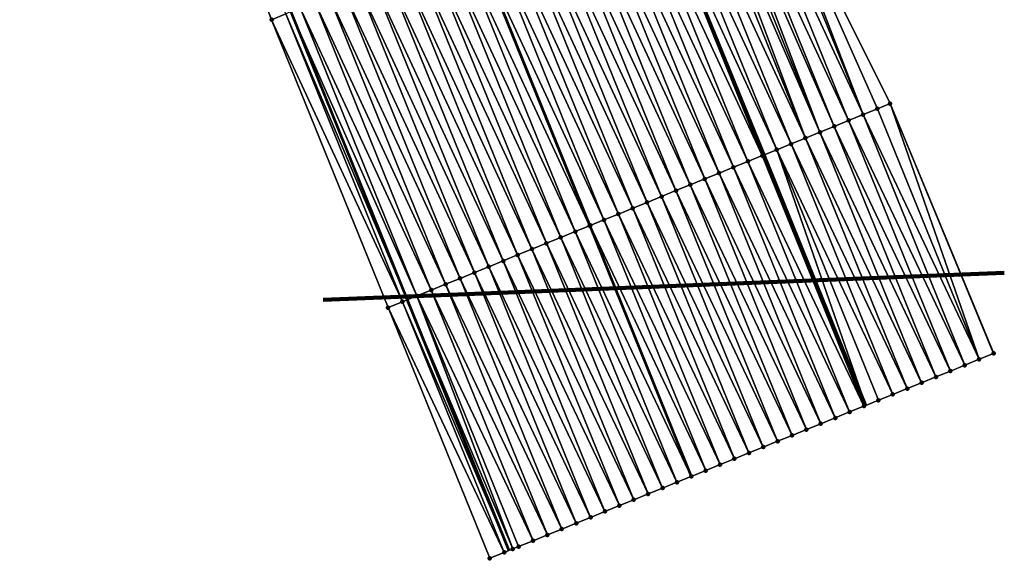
# Model space of a CAD drawing. Header units: feet. Extents: x 2017424 to 2024169, y 808042 to 818730.
# Tile 286 of 329: x 2023484 to 2023547, y 813101 to 813136. Entities that reach past the tile are written whole.
import ezdxf

# ---------------------------------------------------------------- set-up
doc = ezdxf.new("R2010")
doc.units = ezdxf.units.FT
doc.header["$MEASUREMENT"] = 0
for name, color, linetype, lineweight in [('EP_Travel Lane', 172, 'Continuous', 53), ('NB-Road Shots', 141, 'Continuous', 100), ('NB-Road X-Section', 40, 'Continuous', 13), ('Notes', 3, 'Continuous', 100), ('STRIPING', 60, 'Continuous', 53)]:
    doc.layers.add(name, color=color, linetype=linetype, lineweight=lineweight)
doc.layers.add('I-77-MM15-17_NB-Surface-BORDER', color=7, linetype='Continuous')
doc.layers.add('I-77-MM15-17_NB-Surface-TIN', color=7, linetype='Continuous')

msp = doc.modelspace()

# ---------------------------------------------------------------- linework, layer by layer
at = {"layer": 'EP_Travel Lane'}
for points in [[(2023371.449695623, 813472.892696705, 326.5938106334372), (2023380.795184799, 813455.2186298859, 327.1322374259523), (2023390.02364402, 813437.2493236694, 327.7013616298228), (2023399.01652294, 813419.3938933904, 328.2628721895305), (2023408.070872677, 813401.3761900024, 328.8787481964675), (2023416.724848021, 813383.3546452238, 329.4557956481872), (2023425.378866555, 813365.3330105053, 330.0292703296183), (2023434.013600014, 813347.2615687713, 330.5942036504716), (2023442.604009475, 813329.208721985, 331.1415502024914), (2023451.244811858, 813311.0108459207, 331.6882756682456), (2023459.569727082, 813292.8331343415, 332.2104554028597), (2023467.895474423, 813274.6536058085, 332.6426963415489), (2023476.173951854, 813256.3434352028, 333.0959689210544), (2023484.331741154, 813238.0878300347, 333.524981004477), (2023492.490207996, 813219.8307086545, 333.8725731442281), (2023500.523173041, 813201.4333243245, 334.2589934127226), (2023508.520427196, 813183.1079765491, 334.7354333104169), (2023516.398043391, 813164.4391800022, 335.2132492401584), (2023523.936204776, 813145.9174991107, 335.5720610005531), (2023531.473768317, 813127.3972871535, 336.0061725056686), (2023538.035511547, 813111.2747198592, 336.4128975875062)], [(2023349.812466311, 813461.4026989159, 325.0343733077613), (2023359.122251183, 813443.7109964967, 325.6116527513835), (2023368.103608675, 813426.1983722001, 326.1246406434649), (2023377.053830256, 813408.3229158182, 326.7262671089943), (2023385.875022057, 813390.6683212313, 327.3341789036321), (2023394.530190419, 813372.6468372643, 327.8946966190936), (2023403.185622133, 813354.6248049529, 328.4334368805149), (2023411.782368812, 813336.6339787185, 328.9825244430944), (2023420.372991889, 813318.5806830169, 329.511720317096), (2023428.858886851, 813300.7223830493, 330.0091307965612), (2023437.182147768, 813282.5422272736, 330.4622820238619), (2023445.505345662, 813264.3622091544, 330.9222415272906), (2023453.668458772, 813246.2685382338, 331.3327702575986), (2023461.811636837, 813228.006736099, 331.7760458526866), (2023469.954345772, 813209.7444997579, 332.2092411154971), (2023477.905692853, 813191.5243459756, 332.6469170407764), (2023485.902966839, 813173.1989527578, 333.1211007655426), (2023493.506200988, 813155.1350730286, 333.5747173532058), (2023501.008854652, 813136.601273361, 334.0327772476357), (2023508.511752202, 813118.0668712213, 334.4599838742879), (2023515.046099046, 813101.9250791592, 334.8106257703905)]]:
    msp.add_polyline3d(points, dxfattribs=at)
at = {"layer": 'I-77-MM15-17_NB-Surface-BORDER', "color": 3, "linetype": 'Continuous', "lineweight": -3}
msp.add_polyline3d([(2023530.662109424, 813148.6505497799, 336.0266226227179), (2023539.589769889, 813130.6946185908, 336.5291148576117), (2023546.263792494, 813114.6210795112, 336.9851750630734), (2023546.247329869, 813114.6143842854, 336.9840282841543), (2023545.321024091, 813114.2376090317, 336.9171430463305), (2023544.394698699, 813113.8608821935, 336.8527365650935), (2023543.468377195, 813113.4841457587, 336.7878387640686), (2023542.542053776, 813113.1074140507, 336.7231829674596), (2023541.615737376, 813112.7306650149, 336.6576400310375), (2023540.689396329, 813112.3539768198, 336.5952119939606), (2023539.763064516, 813111.9772658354, 336.5316171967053), (2023538.836762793, 813111.6004805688, 336.4642193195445), (2023538.035511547, 813111.2747198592, 336.4128975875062), (2023537.910397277, 813111.2238527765, 336.404883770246), (2023536.984113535, 813110.8470231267, 336.3352135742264), (2023536.057794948, 813110.4702794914, 336.2699471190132), (2023535.131476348, 813110.0935358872, 336.2046822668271), (2023534.205154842, 813109.7167994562, 336.1397846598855), (2023533.278819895, 813109.3400962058, 336.0765858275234), (2023532.352477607, 813108.963411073, 336.01431458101), (2023531.426146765, 813108.5866976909, 335.9505970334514), (2023530.499821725, 813108.2099699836, 335.8861460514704), (2023529.573518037, 813107.8331895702, 335.8189966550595), (2023528.647191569, 813107.4564653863, 335.7547260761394), (2023527.720852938, 813107.07977123, 335.691992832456), (2023526.794514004, 813106.7030778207, 335.6292978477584), (2023526.786756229, 813106.6999225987, 335.628748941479), (2023525.868197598, 813106.3263288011, 335.5637557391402), (2023524.94187872, 813105.9495858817, 335.4985259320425), (2023524.015564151, 813105.5728323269, 335.4327516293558), (2023523.089265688, 813105.1960390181, 335.3649420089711), (2023522.162940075, 813104.8193127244, 335.3005634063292), (2023521.236616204, 813104.4425821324, 335.2359647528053), (2023520.310279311, 813104.0658836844, 335.1730117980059), (2023519.383952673, 813103.689159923, 335.1087628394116), (2023518.457646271, 813103.3123862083, 335.0419563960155), (2023517.531332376, 813102.9356309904, 334.9760969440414), (2023516.604983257, 813102.5589627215, 334.9146890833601), (2023515.678650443, 813102.1822542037, 334.8512205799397), (2023515.306007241, 813102.0308455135, 334.8315297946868), (2023515.046099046, 813101.9250791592, 334.8106257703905), (2023514.752323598, 813101.8055309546, 334.7869978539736), (2023513.826027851, 813101.4287309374, 334.7188447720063), (2023507.275603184, 813117.5644468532, 334.3712021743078), (2023499.77262579, 813136.0989463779, 333.9497042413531), (2023492.846535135, 813154.8665868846, 333.5110788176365)], dxfattribs=at)
at = {"layer": 'I-77-MM15-17_NB-Surface-TIN', "color": 128, "linetype": 'Continuous', "lineweight": -3}
for points in [[(2023492.846535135, 813154.8665868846, 333.5110788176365), (2023499.77262579, 813136.0989463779, 333.9497042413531), (2023500.699084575, 813136.4753447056, 334.0094413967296)], [(2023537.848154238, 813129.9870463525, 336.4170409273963), (2023530.662109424, 813148.6505497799, 336.0266226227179), (2023530.345087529, 813148.5217665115, 336.0068522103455)], [(2023537.848154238, 813129.9870463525, 336.4170409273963), (2023538.774621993, 813130.3634225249, 336.4756429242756), (2023530.662109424, 813148.6505497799, 336.0266226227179)], [(2023538.774621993, 813130.3634225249, 336.4756429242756), (2023539.589769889, 813130.6946185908, 336.5291148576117), (2023530.662109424, 813148.6505497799, 336.0266226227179)], [(2023536.921677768, 813129.6106917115, 336.3595419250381), (2023529.418579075, 813148.1454908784, 335.9534003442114), (2023528.492093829, 813147.7691579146, 335.8970115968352)], [(2023537.848154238, 813129.9870463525, 336.4170409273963), (2023530.345087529, 813148.5217665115, 336.0068522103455), (2023529.418579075, 813148.1454908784, 335.9534003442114)], [(2023536.921677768, 813129.6106917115, 336.3595419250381), (2023537.848154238, 813129.9870463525, 336.4170409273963), (2023529.418579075, 813148.1454908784, 335.9534003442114)], [(2023535.068765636, 813128.8578816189, 336.2393796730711), (2023527.565656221, 813147.3927072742, 335.8345946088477), (2023527.102288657, 813147.2043165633, 335.7987570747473)], [(2023535.068765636, 813128.8578816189, 336.2393796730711), (2023527.988889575, 813147.5647064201, 335.8640598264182), (2023527.565656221, 813147.3927072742, 335.8345946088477)], [(2023535.995224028, 813129.2342809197, 336.2991664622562), (2023528.492093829, 813147.7691579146, 335.8970115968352), (2023527.988889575, 813147.5647064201, 335.8640598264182)], [(2023535.068765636, 813128.8578816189, 336.2393796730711), (2023535.995224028, 813129.2342809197, 336.2991664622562), (2023527.988889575, 813147.5647064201, 335.8640598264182)], [(2023535.995224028, 813129.2342809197, 336.2991664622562), (2023536.921677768, 813129.6106917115, 336.3595419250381), (2023528.492093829, 813147.7691579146, 335.8970115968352)], [(2023534.142299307, 813128.4815019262, 336.1805973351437), (2023526.639318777, 813147.0160091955, 335.7595020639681), (2023525.712935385, 813146.6394246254, 335.6902242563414)], [(2023534.142299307, 813128.4815019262, 336.1805973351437), (2023527.102288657, 813147.2043165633, 335.7987570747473), (2023526.639318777, 813147.0160091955, 335.7595020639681)], [(2023534.142299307, 813128.4815019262, 336.1805973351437), (2023535.068765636, 813128.8578816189, 336.2393796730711), (2023527.102288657, 813147.2043165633, 335.7987570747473)], [(2023532.289400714, 813127.7286583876, 336.0587217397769), (2023524.786500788, 813146.2629665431, 335.6274260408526), (2023523.936204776, 813145.9174991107, 335.5720610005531)], [(2023533.21584637, 813128.1050891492, 336.120120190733), (2023525.712935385, 813146.6394246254, 335.6902242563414), (2023524.786500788, 813146.2629665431, 335.6274260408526)], [(2023532.289400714, 813127.7286583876, 336.0587217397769), (2023533.21584637, 813128.1050891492, 336.120120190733), (2023524.786500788, 813146.2629665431, 335.6274260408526)], [(2023533.21584637, 813128.1050891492, 336.120120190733), (2023534.142299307, 813128.4815019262, 336.1805973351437), (2023525.712935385, 813146.6394246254, 335.6902242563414)], [(2023530.43650437, 813126.9758092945, 335.9365616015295), (2023522.933630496, 813145.5100530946, 335.5019687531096), (2023522.007166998, 813145.1336664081, 335.4428279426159)], [(2023531.362941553, 813127.3522609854, 335.9990322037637), (2023523.860046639, 813145.8865567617, 335.5671021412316), (2023522.933630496, 813145.5100530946, 335.5019687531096)], [(2023530.43650437, 813126.9758092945, 335.9365616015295), (2023531.362941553, 813127.3522609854, 335.9990322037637), (2023522.933630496, 813145.5100530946, 335.5019687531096)], [(2023523.860046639, 813145.8865567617, 335.5671021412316), (2023531.473768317, 813127.3972871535, 336.0061725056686), (2023523.936204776, 813145.9174991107, 335.5720610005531)], [(2023531.362941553, 813127.3522609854, 335.9990322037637), (2023531.473768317, 813127.3972871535, 336.0061725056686), (2023523.860046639, 813145.8865567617, 335.5671021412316)], [(2023532.289400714, 813127.7286583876, 336.0587217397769), (2023523.936204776, 813145.9174991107, 335.5720610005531), (2023531.473768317, 813127.3972871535, 336.0061725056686)], [(2023529.510056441, 813126.5993841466, 335.8754507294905), (2023522.007166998, 813145.1336664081, 335.4428279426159), (2023521.08070323, 813144.7572803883, 335.3837212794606)], [(2023529.510056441, 813126.5993841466, 335.8754507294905), (2023530.43650437, 813126.9758092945, 335.9365616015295), (2023522.007166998, 813145.1336664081, 335.4428279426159)], [(2023527.657154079, 813125.846549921, 335.7540522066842), (2023520.154248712, 813144.3808715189, 335.3234441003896), (2023519.227780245, 813144.0044971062, 335.2649320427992)], [(2023528.583627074, 813126.2229131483, 335.8119910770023), (2023521.08070323, 813144.7572803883, 335.3837212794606), (2023520.154248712, 813144.3808715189, 335.3234441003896)], [(2023527.657154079, 813125.846549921, 335.7540522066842), (2023528.583627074, 813126.2229131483, 335.8119910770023), (2023520.154248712, 813144.3808715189, 335.3234441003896)], [(2023528.583627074, 813126.2229131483, 335.8119910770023), (2023529.510056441, 813126.5993841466, 335.8754507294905), (2023521.08070323, 813144.7572803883, 335.3837212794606)], [(2023525.804266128, 813125.0936800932, 335.6308299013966), (2023518.301315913, 813143.6281124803, 335.2058967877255), (2023517.374866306, 813143.2516914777, 335.1449980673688)], [(2023526.73070867, 813125.4701185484, 335.6926224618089), (2023519.227780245, 813144.0044971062, 335.2649320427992), (2023518.301315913, 813143.6281124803, 335.2058967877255)], [(2023525.804266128, 813125.0936800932, 335.6308299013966), (2023526.73070867, 813125.4701185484, 335.6926224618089), (2023518.301315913, 813143.6281124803, 335.2058967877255)], [(2023526.73070867, 813125.4701185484, 335.6926224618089), (2023527.657154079, 813125.846549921, 335.7540522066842), (2023519.227780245, 813144.0044971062, 335.2649320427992)], [(2023524.87783151, 813124.7172220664, 335.5680347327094), (2023517.374866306, 813143.2516914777, 335.1449980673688), (2023516.448432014, 813142.8752326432, 335.0821613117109)], [(2023524.87783151, 813124.7172220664, 335.5680347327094), (2023525.804266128, 813125.0936800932, 335.6308299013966), (2023517.374866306, 813143.2516914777, 335.1449980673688)], [(2023523.024947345, 813123.9643428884, 335.4443334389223), (2023515.52196027, 813142.4988663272, 335.0240640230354), (2023514.595521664, 813142.1224181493, 334.9617731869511)], [(2023523.951398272, 813124.3407606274, 335.505064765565), (2023516.448432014, 813142.8752326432, 335.0821613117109), (2023515.52196027, 813142.4988663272, 335.0240640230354)], [(2023523.024947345, 813123.9643428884, 335.4443334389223), (2023523.951398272, 813124.3407606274, 335.505064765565), (2023515.52196027, 813142.4988663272, 335.0240640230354)], [(2023523.951398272, 813124.3407606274, 335.505064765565), (2023524.87783151, 813124.7172220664, 335.5680347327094), (2023516.448432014, 813142.8752326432, 335.0821613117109)], [(2023521.172072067, 813123.2114417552, 335.319507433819), (2023513.669084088, 813141.7459674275, 334.8993520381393), (2023512.750839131, 813141.3728696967, 334.8385385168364)], [(2023522.098504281, 813123.5879057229, 335.3826069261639), (2023514.595521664, 813142.1224181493, 334.9617731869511), (2023513.669084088, 813141.7459674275, 334.8993520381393)], [(2023521.172072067, 813123.2114417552, 335.319507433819), (2023522.098504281, 813123.5879057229, 335.3826069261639), (2023513.669084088, 813141.7459674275, 334.8993520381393)], [(2023522.098504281, 813123.5879057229, 335.3826069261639), (2023523.024947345, 813123.9643428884, 335.4443334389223), (2023514.595521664, 813142.1224181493, 334.9617731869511)], [(2023520.245593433, 813122.8350924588, 335.2622822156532), (2023512.7426381, 813141.3695374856, 334.8379953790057), (2023511.816212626, 813140.993056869, 334.7740427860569)], [(2023512.7426381, 813141.3695374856, 334.8379953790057), (2023520.253753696, 813122.8384085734, 335.2628432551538), (2023512.750839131, 813141.3728696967, 334.8385385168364)], [(2023520.245593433, 813122.8350924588, 335.2622822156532), (2023520.253753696, 813122.8384085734, 335.2628432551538), (2023512.7426381, 813141.3695374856, 334.8379953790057)], [(2023520.288786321, 813122.8526449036, 335.2652518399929), (2023521.172072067, 813123.2114417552, 335.319507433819), (2023512.750839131, 813141.3728696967, 334.8385385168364)], [(2023520.288786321, 813122.8526449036, 335.2652518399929), (2023512.750839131, 813141.3728696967, 334.8385385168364), (2023520.253753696, 813122.8384085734, 335.2628432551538)], [(2023518.392791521, 813122.0820100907, 335.1281720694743), (2023510.889780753, 813140.616592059, 334.7108999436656), (2023509.963372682, 813140.2400684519, 334.6447450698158)], [(2023519.319194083, 813122.4585473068, 335.1950238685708), (2023511.816212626, 813140.993056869, 334.7740427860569), (2023510.889780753, 813140.616592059, 334.7108999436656)], [(2023518.392791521, 813122.0820100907, 335.1281720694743), (2023519.319194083, 813122.4585473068, 335.1950238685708), (2023510.889780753, 813140.616592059, 334.7108999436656)], [(2023519.319194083, 813122.4585473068, 335.1950238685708), (2023520.245593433, 813122.8350924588, 335.2622822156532), (2023511.816212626, 813140.993056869, 334.7740427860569)], [(2023516.539971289, 813121.3289729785, 334.9963802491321), (2023509.036962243, 813139.8635506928, 334.5788897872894), (2023508.110542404, 813139.4870561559, 334.5142241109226)], [(2023517.466376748, 813121.705503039, 335.0628654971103), (2023509.963372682, 813140.2400684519, 334.6447450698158), (2023509.036962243, 813139.8635506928, 334.5788897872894)], [(2023516.539971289, 813121.3289729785, 334.9963802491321), (2023517.466376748, 813121.705503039, 335.0628654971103), (2023509.036962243, 813139.8635506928, 334.5788897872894)], [(2023517.466376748, 813121.705503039, 335.0628654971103), (2023518.392791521, 813122.0820100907, 335.1281720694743), (2023509.963372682, 813140.2400684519, 334.6447450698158)], [(2023515.613541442, 813120.9525031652, 334.9329812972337), (2023508.110542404, 813139.4870561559, 334.5142241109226), (2023507.184113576, 813139.1105838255, 334.4506960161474)], [(2023515.613541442, 813120.9525031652, 334.9329812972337), (2023516.539971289, 813121.3289729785, 334.9963802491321), (2023508.110542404, 813139.4870561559, 334.5142241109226)], [(2023513.76065964, 813120.1996181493, 334.8089809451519), (2023506.257676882, 813138.7341309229, 334.3881631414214), (2023505.331244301, 813138.3576678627, 334.3251099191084)], [(2023514.687104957, 813120.5760497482, 334.8704222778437), (2023507.184113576, 813139.1105838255, 334.4506960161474), (2023506.257676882, 813138.7341309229, 334.3881631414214)], [(2023513.76065964, 813120.1996181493, 334.8089809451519), (2023514.687104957, 813120.5760497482, 334.8704222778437), (2023506.257676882, 813138.7341309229, 334.3881631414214)], [(2023514.687104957, 813120.5760497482, 334.8704222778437), (2023515.613541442, 813120.9525031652, 334.9329812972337), (2023507.184113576, 813139.1105838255, 334.4506960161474)], [(2023511.907783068, 813119.4467202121, 334.6843186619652), (2023504.404823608, 813137.981175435, 334.2605522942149), (2023503.47840097, 813137.6046878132, 334.1962408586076)], [(2023512.834233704, 813119.8231386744, 334.7450870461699), (2023505.331244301, 813138.3576678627, 334.3251099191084), (2023504.404823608, 813137.981175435, 334.2605522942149)], [(2023511.907783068, 813119.4467202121, 334.6843186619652), (2023512.834233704, 813119.8231386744, 334.7450870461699), (2023504.404823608, 813137.981175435, 334.2605522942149)], [(2023512.834233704, 813119.8231386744, 334.7450870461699), (2023513.76065964, 813120.1996181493, 334.8089809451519), (2023505.331244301, 813138.3576678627, 334.3251099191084)], [(2023510.054895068, 813118.6938505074, 334.5611026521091), (2023502.55196852, 813137.2282244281, 334.1331709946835), (2023501.625463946, 813136.8519392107, 334.0792281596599)], [(2023510.981363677, 813119.0702245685, 334.6195964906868), (2023503.47840097, 813137.6046878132, 334.1962408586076), (2023502.55196852, 813137.2282244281, 334.1331709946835)], [(2023510.054895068, 813118.6938505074, 334.5611026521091), (2023510.981363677, 813119.0702245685, 334.6195964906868), (2023502.55196852, 813137.2282244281, 334.1331709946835)], [(2023510.981363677, 813119.0702245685, 334.6195964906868), (2023511.907783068, 813119.4467202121, 334.6843186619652), (2023503.47840097, 813137.6046878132, 334.1962408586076)], [(2023500.699084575, 813136.4753447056, 334.0094413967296), (2023508.511752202, 813118.0668712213, 334.4599838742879), (2023501.008854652, 813136.601273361, 334.0327772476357)], [(2023509.128423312, 813118.3174842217, 334.5030071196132), (2023501.625463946, 813136.8519392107, 334.0792281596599), (2023501.008854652, 813136.601273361, 334.0327772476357)], [(2023509.128423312, 813118.3174842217, 334.5030071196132), (2023501.008854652, 813136.601273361, 334.0327772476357), (2023508.511752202, 813118.0668712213, 334.4599838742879)], [(2023509.128423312, 813118.3174842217, 334.5030071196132), (2023510.054895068, 813118.6938505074, 334.5611026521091), (2023501.625463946, 813136.8519392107, 334.0792281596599)], [(2023508.20200322, 813117.9409903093, 334.4383736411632), (2023500.699084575, 813136.4753447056, 334.0094413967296), (2023499.77262579, 813136.0989463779, 333.9497042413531)], [(2023507.275603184, 813117.5644468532, 334.3712021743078), (2023508.20200322, 813117.9409903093, 334.4383736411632), (2023499.77262579, 813136.0989463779, 333.9497042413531)], [(2023508.20200322, 813117.9409903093, 334.4383736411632), (2023508.511752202, 813118.0668712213, 334.4599838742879), (2023500.699084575, 813136.4753447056, 334.0094413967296)], [(2023545.321024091, 813114.2376090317, 336.9171430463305), (2023538.774621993, 813130.3634225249, 336.4756429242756), (2023537.848154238, 813129.9870463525, 336.4170409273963)], [(2023545.321024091, 813114.2376090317, 336.9171430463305), (2023539.589769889, 813130.6946185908, 336.5291148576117), (2023538.774621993, 813130.3634225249, 336.4756429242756)], [(2023545.321024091, 813114.2376090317, 336.9171430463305), (2023546.247329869, 813114.6143842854, 336.9840282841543), (2023539.589769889, 813130.6946185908, 336.5291148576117)], [(2023546.247329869, 813114.6143842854, 336.9840282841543), (2023546.263792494, 813114.6210795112, 336.9851750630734), (2023539.589769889, 813130.6946185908, 336.5291148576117)], [(2023544.394698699, 813113.8608821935, 336.8527365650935), (2023537.848154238, 813129.9870463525, 336.4170409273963), (2023536.921677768, 813129.6106917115, 336.3595419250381)], [(2023544.394698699, 813113.8608821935, 336.8527365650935), (2023545.321024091, 813114.2376090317, 336.9171430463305), (2023537.848154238, 813129.9870463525, 336.4170409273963)], [(2023542.542053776, 813113.1074140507, 336.7231829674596), (2023535.995224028, 813129.2342809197, 336.2991664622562), (2023535.068765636, 813128.8578816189, 336.2393796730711)], [(2023543.468377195, 813113.4841457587, 336.7878387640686), (2023536.921677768, 813129.6106917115, 336.3595419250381), (2023535.995224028, 813129.2342809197, 336.2991664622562)], [(2023542.542053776, 813113.1074140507, 336.7231829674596), (2023543.468377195, 813113.4841457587, 336.7878387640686), (2023535.995224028, 813129.2342809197, 336.2991664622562)], [(2023543.468377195, 813113.4841457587, 336.7878387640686), (2023544.394698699, 813113.8608821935, 336.8527365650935), (2023536.921677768, 813129.6106917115, 336.3595419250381)], [(2023540.689396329, 813112.3539768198, 336.5952119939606), (2023534.142299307, 813128.4815019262, 336.1805973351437), (2023533.21584637, 813128.1050891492, 336.120120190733)], [(2023541.615737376, 813112.7306650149, 336.6576400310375), (2023535.068765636, 813128.8578816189, 336.2393796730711), (2023534.142299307, 813128.4815019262, 336.1805973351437)], [(2023540.689396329, 813112.3539768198, 336.5952119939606), (2023541.615737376, 813112.7306650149, 336.6576400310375), (2023534.142299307, 813128.4815019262, 336.1805973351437)], [(2023541.615737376, 813112.7306650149, 336.6576400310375), (2023542.542053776, 813113.1074140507, 336.7231829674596), (2023535.068765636, 813128.8578816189, 336.2393796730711)], [(2023532.289400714, 813127.7286583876, 336.0587217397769), (2023531.473768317, 813127.3972871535, 336.0061725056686), (2023538.035511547, 813111.2747198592, 336.4128975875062)], [(2023539.763064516, 813111.9772658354, 336.5316171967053), (2023533.21584637, 813128.1050891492, 336.120120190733), (2023532.289400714, 813127.7286583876, 336.0587217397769)], [(2023538.836762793, 813111.6004805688, 336.4642193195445), (2023532.289400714, 813127.7286583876, 336.0587217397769), (2023538.035511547, 813111.2747198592, 336.4128975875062)], [(2023538.836762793, 813111.6004805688, 336.4642193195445), (2023539.763064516, 813111.9772658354, 336.5316171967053), (2023532.289400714, 813127.7286583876, 336.0587217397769)], [(2023539.763064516, 813111.9772658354, 336.5316171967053), (2023540.689396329, 813112.3539768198, 336.5952119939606), (2023533.21584637, 813128.1050891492, 336.120120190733)], [(2023537.910397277, 813111.2238527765, 336.404883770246), (2023531.362941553, 813127.3522609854, 335.9990322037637), (2023530.43650437, 813126.9758092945, 335.9365616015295)], [(2023537.910397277, 813111.2238527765, 336.404883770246), (2023531.473768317, 813127.3972871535, 336.0061725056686), (2023531.362941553, 813127.3522609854, 335.9990322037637)], [(2023537.910397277, 813111.2238527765, 336.404883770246), (2023538.035511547, 813111.2747198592, 336.4128975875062), (2023531.473768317, 813127.3972871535, 336.0061725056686)], [(2023536.057794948, 813110.4702794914, 336.2699471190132), (2023529.510056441, 813126.5993841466, 335.8754507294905), (2023528.583627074, 813126.2229131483, 335.8119910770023)], [(2023536.984113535, 813110.8470231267, 336.3352135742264), (2023530.43650437, 813126.9758092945, 335.9365616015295), (2023529.510056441, 813126.5993841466, 335.8754507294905)], [(2023536.057794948, 813110.4702794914, 336.2699471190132), (2023536.984113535, 813110.8470231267, 336.3352135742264), (2023529.510056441, 813126.5993841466, 335.8754507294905)], [(2023536.984113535, 813110.8470231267, 336.3352135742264), (2023537.910397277, 813111.2238527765, 336.404883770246), (2023530.43650437, 813126.9758092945, 335.9365616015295)], [(2023534.205154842, 813109.7167994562, 336.1397846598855), (2023527.657154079, 813125.846549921, 335.7540522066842), (2023526.73070867, 813125.4701185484, 335.6926224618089)], [(2023535.131476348, 813110.0935358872, 336.2046822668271), (2023528.583627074, 813126.2229131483, 335.8119910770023), (2023527.657154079, 813125.846549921, 335.7540522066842)], [(2023534.205154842, 813109.7167994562, 336.1397846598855), (2023535.131476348, 813110.0935358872, 336.2046822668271), (2023527.657154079, 813125.846549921, 335.7540522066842)], [(2023535.131476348, 813110.0935358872, 336.2046822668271), (2023536.057794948, 813110.4702794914, 336.2699471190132), (2023528.583627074, 813126.2229131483, 335.8119910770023)], [(2023533.278819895, 813109.3400962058, 336.0765858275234), (2023526.73070867, 813125.4701185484, 335.6926224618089), (2023525.804266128, 813125.0936800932, 335.6308299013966)], [(2023533.278819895, 813109.3400962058, 336.0765858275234), (2023534.205154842, 813109.7167994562, 336.1397846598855), (2023526.73070867, 813125.4701185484, 335.6926224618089)], [(2023531.426146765, 813108.5866976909, 335.9505970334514), (2023524.87783151, 813124.7172220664, 335.5680347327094), (2023523.951398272, 813124.3407606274, 335.505064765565)], [(2023532.352477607, 813108.963411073, 336.01431458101), (2023525.804266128, 813125.0936800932, 335.6308299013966), (2023524.87783151, 813124.7172220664, 335.5680347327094)], [(2023531.426146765, 813108.5866976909, 335.9505970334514), (2023532.352477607, 813108.963411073, 336.01431458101), (2023524.87783151, 813124.7172220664, 335.5680347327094)], [(2023532.352477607, 813108.963411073, 336.01431458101), (2023533.278819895, 813109.3400962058, 336.0765858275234), (2023525.804266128, 813125.0936800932, 335.6308299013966)], [(2023529.573518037, 813107.8331895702, 335.8189966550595), (2023523.024947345, 813123.9643428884, 335.4443334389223), (2023522.098504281, 813123.5879057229, 335.3826069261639)], [(2023530.499821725, 813108.2099699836, 335.8861460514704), (2023523.951398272, 813124.3407606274, 335.505064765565), (2023523.024947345, 813123.9643428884, 335.4443334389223)], [(2023529.573518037, 813107.8331895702, 335.8189966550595), (2023530.499821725, 813108.2099699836, 335.8861460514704), (2023523.024947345, 813123.9643428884, 335.4443334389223)], [(2023530.499821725, 813108.2099699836, 335.8861460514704), (2023531.426146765, 813108.5866976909, 335.9505970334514), (2023523.951398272, 813124.3407606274, 335.505064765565)], [(2023528.647191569, 813107.4564653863, 335.7547260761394), (2023522.098504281, 813123.5879057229, 335.3826069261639), (2023521.172072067, 813123.2114417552, 335.319507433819)], [(2023528.647191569, 813107.4564653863, 335.7547260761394), (2023529.573518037, 813107.8331895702, 335.8189966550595), (2023522.098504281, 813123.5879057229, 335.3826069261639)], [(2023519.319194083, 813122.4585473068, 335.1950238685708), (2023526.786756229, 813106.6999225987, 335.628748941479), (2023520.245593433, 813122.8350924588, 335.2622822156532)], [(2023520.245593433, 813122.8350924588, 335.2622822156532), (2023526.786756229, 813106.6999225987, 335.628748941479), (2023520.253753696, 813122.8384085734, 335.2628432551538)], [(2023526.794514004, 813106.7030778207, 335.6292978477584), (2023520.288786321, 813122.8526449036, 335.2652518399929), (2023520.253753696, 813122.8384085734, 335.2628432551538)], [(2023526.794514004, 813106.7030778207, 335.6292978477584), (2023520.253753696, 813122.8384085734, 335.2628432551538), (2023526.786756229, 813106.6999225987, 335.628748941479)], [(2023527.720852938, 813107.07977123, 335.691992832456), (2023521.172072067, 813123.2114417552, 335.319507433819), (2023520.288786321, 813122.8526449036, 335.2652518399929)], [(2023526.794514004, 813106.7030778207, 335.6292978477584), (2023527.720852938, 813107.07977123, 335.691992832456), (2023520.288786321, 813122.8526449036, 335.2652518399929)], [(2023527.720852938, 813107.07977123, 335.691992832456), (2023528.647191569, 813107.4564653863, 335.7547260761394), (2023521.172072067, 813123.2114417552, 335.319507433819)], [(2023524.94187872, 813105.9495858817, 335.4985259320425), (2023518.392791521, 813122.0820100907, 335.1281720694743), (2023517.466376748, 813121.705503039, 335.0628654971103)], [(2023525.868197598, 813106.3263288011, 335.5637557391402), (2023519.319194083, 813122.4585473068, 335.1950238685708), (2023518.392791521, 813122.0820100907, 335.1281720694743)], [(2023524.94187872, 813105.9495858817, 335.4985259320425), (2023525.868197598, 813106.3263288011, 335.5637557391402), (2023518.392791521, 813122.0820100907, 335.1281720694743)], [(2023525.868197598, 813106.3263288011, 335.5637557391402), (2023526.786756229, 813106.6999225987, 335.628748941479), (2023519.319194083, 813122.4585473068, 335.1950238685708)], [(2023524.015564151, 813105.5728323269, 335.4327516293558), (2023517.466376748, 813121.705503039, 335.0628654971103), (2023516.539971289, 813121.3289729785, 334.9963802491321)], [(2023524.015564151, 813105.5728323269, 335.4327516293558), (2023524.94187872, 813105.9495858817, 335.4985259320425), (2023517.466376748, 813121.705503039, 335.0628654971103)], [(2023522.162940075, 813104.8193127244, 335.3005634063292), (2023515.613541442, 813120.9525031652, 334.9329812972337), (2023514.687104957, 813120.5760497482, 334.8704222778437)], [(2023523.089265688, 813105.1960390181, 335.3649420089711), (2023516.539971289, 813121.3289729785, 334.9963802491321), (2023515.613541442, 813120.9525031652, 334.9329812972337)], [(2023522.162940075, 813104.8193127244, 335.3005634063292), (2023523.089265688, 813105.1960390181, 335.3649420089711), (2023515.613541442, 813120.9525031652, 334.9329812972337)], [(2023523.089265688, 813105.1960390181, 335.3649420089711), (2023524.015564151, 813105.5728323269, 335.4327516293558), (2023516.539971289, 813121.3289729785, 334.9963802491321)], [(2023520.310279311, 813104.0658836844, 335.1730117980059), (2023513.76065964, 813120.1996181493, 334.8089809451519), (2023512.834233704, 813119.8231386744, 334.7450870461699)], [(2023521.236616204, 813104.4425821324, 335.2359647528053), (2023514.687104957, 813120.5760497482, 334.8704222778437), (2023513.76065964, 813120.1996181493, 334.8089809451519)], [(2023520.310279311, 813104.0658836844, 335.1730117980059), (2023521.236616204, 813104.4425821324, 335.2359647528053), (2023513.76065964, 813120.1996181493, 334.8089809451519)], [(2023521.236616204, 813104.4425821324, 335.2359647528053), (2023522.162940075, 813104.8193127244, 335.3005634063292), (2023514.687104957, 813120.5760497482, 334.8704222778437)], [(2023519.383952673, 813103.689159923, 335.1087628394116), (2023512.834233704, 813119.8231386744, 334.7450870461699), (2023511.907783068, 813119.4467202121, 334.6843186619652)], [(2023519.383952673, 813103.689159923, 335.1087628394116), (2023520.310279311, 813104.0658836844, 335.1730117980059), (2023512.834233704, 813119.8231386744, 334.7450870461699)], [(2023517.531332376, 813102.9356309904, 334.9760969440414), (2023510.981363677, 813119.0702245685, 334.6195964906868), (2023510.054895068, 813118.6938505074, 334.5611026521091)], [(2023518.457646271, 813103.3123862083, 335.0419563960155), (2023511.907783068, 813119.4467202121, 334.6843186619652), (2023510.981363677, 813119.0702245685, 334.6195964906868)], [(2023517.531332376, 813102.9356309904, 334.9760969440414), (2023518.457646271, 813103.3123862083, 335.0419563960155), (2023510.981363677, 813119.0702245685, 334.6195964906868)], [(2023518.457646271, 813103.3123862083, 335.0419563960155), (2023519.383952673, 813103.689159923, 335.1087628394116), (2023511.907783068, 813119.4467202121, 334.6843186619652)], [(2023515.306007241, 813102.0308455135, 334.8315297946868), (2023509.128423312, 813118.3174842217, 334.5030071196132), (2023508.511752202, 813118.0668712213, 334.4599838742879)], [(2023516.604983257, 813102.5589627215, 334.9146890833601), (2023510.054895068, 813118.6938505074, 334.5611026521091), (2023509.128423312, 813118.3174842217, 334.5030071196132)], [(2023515.306007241, 813102.0308455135, 334.8315297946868), (2023515.678650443, 813102.1822542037, 334.8512205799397), (2023509.128423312, 813118.3174842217, 334.5030071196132)], [(2023515.678650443, 813102.1822542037, 334.8512205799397), (2023516.604983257, 813102.5589627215, 334.9146890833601), (2023509.128423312, 813118.3174842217, 334.5030071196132)], [(2023516.604983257, 813102.5589627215, 334.9146890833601), (2023517.531332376, 813102.9356309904, 334.9760969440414), (2023510.054895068, 813118.6938505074, 334.5611026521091)], [(2023514.752323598, 813101.8055309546, 334.7869978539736), (2023508.20200322, 813117.9409903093, 334.4383736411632), (2023507.275603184, 813117.5644468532, 334.3712021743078)], [(2023508.20200322, 813117.9409903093, 334.4383736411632), (2023515.046099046, 813101.9250791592, 334.8106257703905), (2023508.511752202, 813118.0668712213, 334.4599838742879)], [(2023514.752323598, 813101.8055309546, 334.7869978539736), (2023515.046099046, 813101.9250791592, 334.8106257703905), (2023508.20200322, 813117.9409903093, 334.4383736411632)], [(2023515.306007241, 813102.0308455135, 334.8315297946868), (2023508.511752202, 813118.0668712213, 334.4599838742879), (2023515.046099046, 813101.9250791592, 334.8106257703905)], [(2023514.752323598, 813101.8055309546, 334.7869978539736), (2023507.275603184, 813117.5644468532, 334.3712021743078), (2023513.826027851, 813101.4287309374, 334.7188447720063)]]:
    msp.add_3dface(points, dxfattribs=at)
at = {"layer": 'NB-Road Shots', "lineweight": 100}
for p in [(2023499.77262579, 813136.0989463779, 333.9497042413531), (2023538.774621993, 813130.3634225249, 336.4756429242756), (2023539.589769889, 813130.6946185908, 336.5291148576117), (2023537.848154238, 813129.9870463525, 336.4170409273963), (2023535.995224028, 813129.2342809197, 336.2991664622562), (2023536.921677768, 813129.6106917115, 336.3595419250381), (2023534.142299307, 813128.4815019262, 336.1805973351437), (2023535.068765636, 813128.8578816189, 336.2393796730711), (2023532.289400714, 813127.7286583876, 336.0587217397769), (2023533.21584637, 813128.1050891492, 336.120120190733), (2023531.362941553, 813127.3522609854, 335.9990322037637), (2023529.510056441, 813126.5993841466, 335.8754507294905), (2023530.43650437, 813126.9758092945, 335.9365616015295), (2023527.657154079, 813125.846549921, 335.7540522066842), (2023528.583627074, 813126.2229131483, 335.8119910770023), (2023526.73070867, 813125.4701185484, 335.6926224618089), (2023524.87783151, 813124.7172220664, 335.5680347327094), (2023525.804266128, 813125.0936800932, 335.6308299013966), (2023523.024947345, 813123.9643428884, 335.4443334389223), (2023523.951398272, 813124.3407606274, 335.505064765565), (2023522.098504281, 813123.5879057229, 335.3826069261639), (2023520.245593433, 813122.8350924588, 335.2622822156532), (2023520.288786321, 813122.8526449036, 335.2652518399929), (2023521.172072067, 813123.2114417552, 335.319507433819), (2023518.392791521, 813122.0820100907, 335.1281720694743), (2023519.319194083, 813122.4585473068, 335.1950238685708), (2023517.466376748, 813121.705503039, 335.0628654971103), (2023515.613541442, 813120.9525031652, 334.9329812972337), (2023516.539971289, 813121.3289729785, 334.9963802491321), (2023513.76065964, 813120.1996181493, 334.8089809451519), (2023514.687104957, 813120.5760497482, 334.8704222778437), (2023512.834233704, 813119.8231386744, 334.7450870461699), (2023510.981363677, 813119.0702245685, 334.6195964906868), (2023511.907783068, 813119.4467202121, 334.6843186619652), (2023509.128423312, 813118.3174842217, 334.5030071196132), (2023510.054895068, 813118.6938505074, 334.5611026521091), (2023508.20200322, 813117.9409903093, 334.4383736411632), (2023507.275603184, 813117.5644468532, 334.3712021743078), (2023546.247329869, 813114.6143842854, 336.9840282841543), (2023546.263792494, 813114.6210795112, 336.9851750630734), (2023544.394698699, 813113.8608821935, 336.8527365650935), (2023545.321024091, 813114.2376090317, 336.9171430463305), (2023543.468377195, 813113.4841457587, 336.7878387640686), (2023541.615737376, 813112.7306650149, 336.6576400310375), (2023542.542053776, 813113.1074140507, 336.7231829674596), (2023539.763064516, 813111.9772658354, 336.5316171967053), (2023540.689396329, 813112.3539768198, 336.5952119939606), (2023538.836762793, 813111.6004805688, 336.4642193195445), (2023536.984113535, 813110.8470231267, 336.3352135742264), (2023537.910397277, 813111.2238527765, 336.404883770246), (2023535.131476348, 813110.0935358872, 336.2046822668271), (2023536.057794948, 813110.4702794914, 336.2699471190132), (2023534.205154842, 813109.7167994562, 336.1397846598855), (2023532.352477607, 813108.963411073, 336.01431458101), (2023533.278819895, 813109.3400962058, 336.0765858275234), (2023530.499821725, 813108.2099699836, 335.8861460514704), (2023531.426146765, 813108.5866976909, 335.9505970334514), (2023528.647191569, 813107.4564653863, 335.7547260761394), (2023529.573518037, 813107.8331895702, 335.8189966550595), (2023527.720852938, 813107.07977123, 335.691992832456), (2023525.868197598, 813106.3263288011, 335.5637557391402), (2023526.794514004, 813106.7030778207, 335.6292978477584), (2023524.015564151, 813105.5728323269, 335.4327516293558), (2023524.94187872, 813105.9495858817, 335.4985259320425), (2023523.089265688, 813105.1960390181, 335.3649420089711), (2023521.236616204, 813104.4425821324, 335.2359647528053), (2023522.162940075, 813104.8193127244, 335.3005634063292), (2023519.383952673, 813103.689159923, 335.1087628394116), (2023520.310279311, 813104.0658836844, 335.1730117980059), (2023518.457646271, 813103.3123862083, 335.0419563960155), (2023516.604983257, 813102.5589627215, 334.9146890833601), (2023517.531332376, 813102.9356309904, 334.9760969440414), (2023514.752323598, 813101.8055309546, 334.7869978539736), (2023515.306007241, 813102.0308455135, 334.8315297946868), (2023515.678650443, 813102.1822542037, 334.8512205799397), (2023513.826027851, 813101.4287309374, 334.7188447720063)]:
    msp.add_point(p, dxfattribs=at)
at = {"layer": 'NB-Road X-Section', "extrusion": (0.3751490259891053, -0.9267253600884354, 0.021055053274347), "elevation": 5587.15602163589, "flags": 128}
msp.add_lwpolyline([(2180794.08631393, 218.939782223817), (2180793.206452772, 218.8862984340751), (2180792.206452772, 218.8276834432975), (2180791.206452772, 218.7701716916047), (2180790.206452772, 218.7097828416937), (2180789.206452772, 218.6499827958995), (2180788.206452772, 218.5911874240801), (2180787.206452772, 218.5306968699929), (2180786.206452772, 218.4692848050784), (2180785.206452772, 218.4095820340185), (2180784.206452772, 218.3470975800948), (2180783.206452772, 218.2859731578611), (2180782.206452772, 218.2224994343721), (2180781.206452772, 218.1645477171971), (2180780.206452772, 218.1031043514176), (2180779.206452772, 218.0412980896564), (2180778.206452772, 217.9784889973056), (2180777.206452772, 217.9155050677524), (2180776.206452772, 217.8547602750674), (2180775.206452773, 217.7930200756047), (2180774.206452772, 217.7299065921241), (2180773.253075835, 217.6756389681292), (2180773.206452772, 217.6726686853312), (2180772.206452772, 217.605395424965), (2180771.206452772, 217.5385288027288), (2180770.206452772, 217.4732077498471), (2180769.206452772, 217.4067077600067), (2180768.206452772, 217.3432947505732), (2180767.206452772, 217.2807218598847), (2180766.206452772, 217.2192669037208), (2180765.206452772, 217.1553588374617), (2180764.206452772, 217.0945769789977), (2180763.206452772, 217.0298404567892), (2180762.206452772, 216.9713336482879), (2180761.206452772, 216.9132252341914), (2180760.206452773, 216.8485774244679), (2180759.206452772, 216.7813910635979)], dxfattribs=at)
at = {"layer": 'NB-Road X-Section', "extrusion": (0.3753854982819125, -0.9266292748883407, 0.02106928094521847), "elevation": 6161.210833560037, "flags": 128}
msp.add_lwpolyline([(2180792.740913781, 207.2188918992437), (2180792.723141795, 207.2177448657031), (2180791.723141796, 207.1508447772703), (2180790.723141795, 207.0864239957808), (2180789.723141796, 207.0215117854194), (2180788.723141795, 206.956841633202), (2180787.723141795, 206.8912841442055), (2180786.723141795, 206.8288422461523), (2180785.723141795, 206.7652333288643), (2180784.723141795, 206.6978204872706), (2180783.723141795, 206.638471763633), (2180782.723141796, 206.5687860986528), (2180781.723141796, 206.5035051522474), (2180780.723141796, 206.4382258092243), (2180779.723141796, 206.3733137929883), (2180778.723141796, 206.3101009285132), (2180777.723141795, 206.2478158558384), (2180776.723141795, 206.1840841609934), (2180775.723141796, 206.1196188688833), (2180774.723141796, 206.0524545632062), (2180773.723141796, 205.9881697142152), (2180772.723141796, 205.9254225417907), (2180771.723141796, 205.8627136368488), (2180770.723141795, 205.797156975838), (2180769.723141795, 205.7319126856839), (2180768.723141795, 205.6661237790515), (2180767.723141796, 205.5982991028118), (2180766.723141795, 205.5339062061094), (2180765.723141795, 205.4692932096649), (2180764.723141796, 205.4063262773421), (2180763.723141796, 205.3420630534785), (2180762.723141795, 205.2752417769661), (2180761.723141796, 205.2093677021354), (2180760.723141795, 205.1479462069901), (2180759.723141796, 205.08446361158), (2180759.320913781, 205.0647684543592), (2180758.723141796, 205.020226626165), (2180757.723141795, 204.952058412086)], dxfattribs=at)
at = {"layer": 'Notes'}
msp.add_line((2023503.09573216, 813118.056400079, 334.100928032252), (2023546.941838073, 813119.8117178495, 337.0380594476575), dxfattribs=at)
at = {"layer": 'STRIPING'}
msp.add_polyline3d([(2023360.936893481, 813467.3103590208, 325.8444488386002), (2023370.28141064, 813449.6366144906, 326.4090313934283), (2023379.392026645, 813431.8911783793, 326.9882228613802), (2023388.356058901, 813414.0232423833, 327.6071202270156), (2023397.289673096, 813396.178372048, 328.2356341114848), (2023405.944878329, 813378.1568113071, 328.7931030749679), (2023414.600299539, 813360.1348008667, 329.3327115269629), (2023423.216896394, 813342.1024697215, 329.8853580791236), (2023431.807370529, 813324.0494870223, 330.4272093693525), (2023440.37283529, 813306.0165430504, 330.9711984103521), (2023448.695029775, 813287.8363174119, 331.4414655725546), (2023457.017394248, 813269.6557204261, 331.893351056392), (2023465.235344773, 813251.4476015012, 332.2831276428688), (2023473.378727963, 813233.1853393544, 332.7017053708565), (2023481.522129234, 813214.9230366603, 333.1181058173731), (2023489.514884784, 813196.6118543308, 333.5323718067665), (2023497.512467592, 813178.2857534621, 333.9713442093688), (2023505.247835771, 813159.9075501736, 334.4254718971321), (2023512.750839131, 813141.3728696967, 334.8385385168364), (2023520.253753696, 813122.8384085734, 335.2628432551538), (2023526.786756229, 813106.6999225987, 335.628748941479)], dxfattribs=at)

doc.saveas('drawing.dxf')
